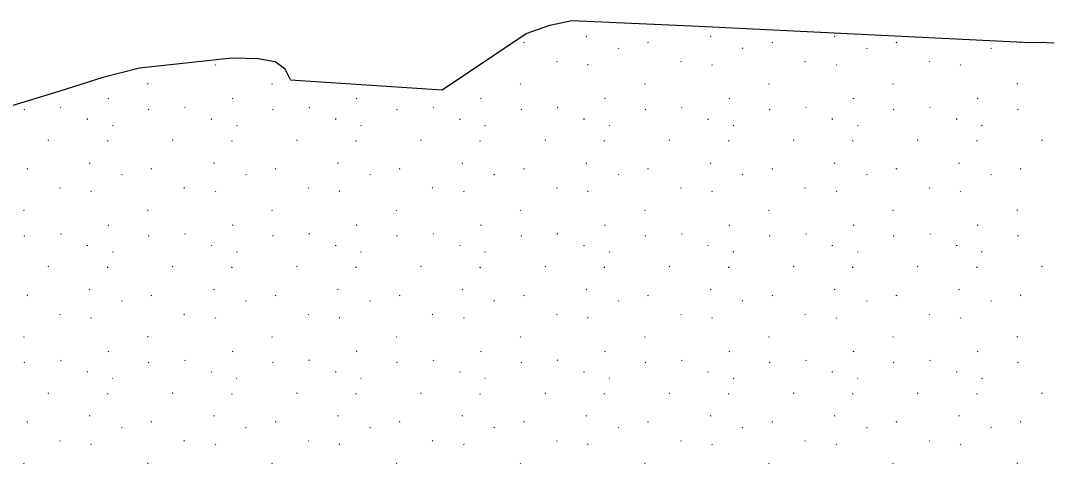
# Model space of a CAD drawing. Extents: x 419396 to 421519, y 4453567 to 4456767.
# Drawn here: x 420479.8 to 420548.6, y 4454871.2 to 4454901 of the extents above; entities that cross this region are included whole.
import ezdxf

# ---------------------------------------------------------------- set-up
doc = ezdxf.new("R2010")
doc.units = 0
doc.layers.add('ADAKENARI1000', color=7, linetype='Continuous')
doc.layers.add('Level 41', color=7, linetype='Continuous')

msp = doc.modelspace()

# ---------------------------------------------------------------- linework, layer by layer
at = {"layer": 'ADAKENARI1000'}
for p, q in [((420515.286, 4454900.666), (420516.774, 4454900.969)), ((420516.774, 4454900.969), (420525.289, 4454900.588)), ((420508.065, 4454896.315), (420513.702, 4454900.108)), ((420513.702, 4454900.108), (420515.286, 4454900.666)), ((420525.289, 4454900.588), (420547.073, 4454899.508)), ((420547.073, 4454899.508), (420562.484, 4454899.351)), ((420493.962, 4454898.435), (420487.751, 4454897.767)), ((420495.719, 4454898.397), (420493.962, 4454898.435)), ((420496.854, 4454898.201), (420495.719, 4454898.397)), ((420497.523, 4454897.702), (420496.854, 4454898.201)), ((420487.751, 4454897.767), (420485.291, 4454897.133)), ((420497.881, 4454896.988), (420497.523, 4454897.702)), ((420485.291, 4454897.133), (420482.339, 4454896.198)), ((420497.881, 4454896.988), (420508.065, 4454896.315)), ((420482.339, 4454896.198), (420465.259, 4454891.017))]:
    msp.add_line(p, q, dxfattribs=at)
at = {"layer": 'Level 41'}
for p, q in [((420513.565, 4454899.494), (420513.519, 4454899.471)), ((420517.756, 4454899.889), (420517.71, 4454899.866)), ((420521.898, 4454899.494), (420521.851, 4454899.471)), ((420526.089, 4454899.889), (420526.042, 4454899.866)), ((420530.23, 4454899.494), (420530.183, 4454899.471)), ((420534.421, 4454899.889), (420534.374, 4454899.866)), ((420538.562, 4454899.494), (420538.515, 4454899.471)), ((420546.894, 4454899.494), (420546.847, 4454899.471)), ((420519.872, 4454899.141), (420519.9, 4454899.097)), ((420528.204, 4454899.141), (420528.232, 4454899.097)), ((420536.536, 4454899.141), (420536.565, 4454899.097)), ((420544.869, 4454899.141), (420544.897, 4454899.097)), ((420492.83, 4454898.017), (420492.858, 4454897.973)), ((420515.737, 4454898.237), (420515.765, 4454898.194)), ((420517.826, 4454898.017), (420517.855, 4454897.973)), ((420524.07, 4454898.237), (420524.098, 4454898.194)), ((420526.159, 4454898.017), (420526.187, 4454897.973)), ((420532.402, 4454898.237), (420532.43, 4454898.194)), ((420534.491, 4454898.017), (420534.519, 4454897.973)), ((420540.734, 4454898.237), (420540.762, 4454898.194)), ((420542.823, 4454898.017), (420542.851, 4454897.973)), ((420488.305, 4454896.741), (420488.333, 4454896.698)), ((420496.637, 4454896.741), (420496.665, 4454896.698)), ((420513.301, 4454896.741), (420513.329, 4454896.698)), ((420521.634, 4454896.741), (420521.662, 4454896.698)), ((420529.966, 4454896.741), (420529.994, 4454896.698)), ((420538.298, 4454896.741), (420538.326, 4454896.698)), ((420546.63, 4454896.741), (420546.658, 4454896.698)), ((420485.684, 4454895.728), (420485.637, 4454895.705)), ((420494.016, 4454895.728), (420493.969, 4454895.705)), ((420502.348, 4454895.728), (420502.301, 4454895.705)), ((420510.68, 4454895.728), (420510.633, 4454895.705)), ((420519.012, 4454895.728), (420518.966, 4454895.705)), ((420527.345, 4454895.728), (420527.298, 4454895.705)), ((420535.677, 4454895.728), (420535.63, 4454895.705)), ((420544.009, 4454895.728), (420543.962, 4454895.705)), ((420480.054, 4454894.999), (420480.008, 4454894.976)), ((420482.463, 4454895.162), (420482.491, 4454895.119)), ((420488.387, 4454894.999), (420488.34, 4454894.976)), ((420490.795, 4454895.162), (420490.823, 4454895.119)), ((420496.719, 4454894.999), (420496.672, 4454894.976)), ((420499.127, 4454895.162), (420499.155, 4454895.119)), ((420505.051, 4454894.999), (420505.004, 4454894.976)), ((420507.46, 4454895.162), (420507.488, 4454895.119)), ((420513.383, 4454894.999), (420513.336, 4454894.976)), ((420515.792, 4454895.162), (420515.82, 4454895.119)), ((420521.715, 4454894.999), (420521.669, 4454894.976)), ((420524.124, 4454895.162), (420524.152, 4454895.119)), ((420530.048, 4454894.999), (420530.001, 4454894.976)), ((420532.456, 4454895.162), (420532.484, 4454895.119)), ((420538.38, 4454894.999), (420538.333, 4454894.976)), ((420540.788, 4454895.162), (420540.816, 4454895.119)), ((420546.712, 4454894.999), (420546.665, 4454894.976)), ((420484.263, 4454894.333), (420484.27, 4454894.384)), ((420485.936, 4454893.947), (420485.964, 4454893.904)), ((420492.595, 4454894.333), (420492.602, 4454894.384)), ((420494.268, 4454893.947), (420494.296, 4454893.904)), ((420500.927, 4454894.333), (420500.934, 4454894.384)), ((420502.6, 4454893.947), (420502.628, 4454893.904)), ((420509.259, 4454894.333), (420509.267, 4454894.384)), ((420510.933, 4454893.947), (420510.961, 4454893.904)), ((420517.591, 4454894.333), (420517.599, 4454894.384)), ((420519.265, 4454893.947), (420519.293, 4454893.904)), ((420525.924, 4454894.333), (420525.931, 4454894.384)), ((420527.597, 4454893.947), (420527.625, 4454893.904)), ((420534.256, 4454894.333), (420534.263, 4454894.384)), ((420535.929, 4454893.947), (420535.957, 4454893.904)), ((420542.588, 4454894.333), (420542.595, 4454894.384)), ((420544.261, 4454893.947), (420544.289, 4454893.904)), ((420481.664, 4454892.934), (420481.617, 4454892.911)), ((420485.629, 4454892.86), (420485.637, 4454892.911)), ((420489.996, 4454892.934), (420489.949, 4454892.911)), ((420493.961, 4454892.86), (420493.969, 4454892.911)), ((420498.328, 4454892.934), (420498.282, 4454892.911)), ((420502.294, 4454892.86), (420502.301, 4454892.911)), ((420506.661, 4454892.934), (420506.614, 4454892.911)), ((420510.626, 4454892.86), (420510.633, 4454892.911)), ((420514.993, 4454892.934), (420514.946, 4454892.911)), ((420518.958, 4454892.86), (420518.966, 4454892.911)), ((420523.325, 4454892.934), (420523.278, 4454892.911)), ((420527.29, 4454892.86), (420527.298, 4454892.911)), ((420531.657, 4454892.934), (420531.61, 4454892.911)), ((420535.622, 4454892.86), (420535.63, 4454892.911)), ((420539.989, 4454892.934), (420539.943, 4454892.911)), ((420543.955, 4454892.86), (420543.962, 4454892.911)), ((420548.322, 4454892.934), (420548.275, 4454892.911)), ((420484.428, 4454891.4), (420484.381, 4454891.377)), ((420492.76, 4454891.4), (420492.713, 4454891.377)), ((420501.092, 4454891.4), (420501.045, 4454891.377)), ((420509.424, 4454891.4), (420509.377, 4454891.377)), ((420517.756, 4454891.4), (420517.71, 4454891.377)), ((420526.089, 4454891.4), (420526.042, 4454891.377)), ((420534.421, 4454891.4), (420534.374, 4454891.377)), ((420542.753, 4454891.4), (420542.706, 4454891.377)), ((420480.237, 4454891.005), (420480.19, 4454890.982)), ((420486.543, 4454890.652), (420486.571, 4454890.608)), ((420488.569, 4454891.005), (420488.522, 4454890.982)), ((420494.875, 4454890.652), (420494.904, 4454890.608)), ((420496.901, 4454891.005), (420496.854, 4454890.982)), ((420503.208, 4454890.652), (420503.236, 4454890.608)), ((420505.233, 4454891.005), (420505.186, 4454890.982)), ((420511.54, 4454890.652), (420511.568, 4454890.608)), ((420513.565, 4454891.005), (420513.519, 4454890.982)), ((420519.872, 4454890.652), (420519.9, 4454890.608)), ((420521.898, 4454891.005), (420521.851, 4454890.982)), ((420528.204, 4454890.652), (420528.232, 4454890.608)), ((420530.23, 4454891.005), (420530.183, 4454890.982)), ((420536.536, 4454890.652), (420536.565, 4454890.608)), ((420538.562, 4454891.005), (420538.515, 4454890.982)), ((420544.869, 4454890.652), (420544.897, 4454890.608)), ((420546.894, 4454891.005), (420546.847, 4454890.982)), ((420482.409, 4454889.749), (420482.437, 4454889.705)), ((420484.498, 4454889.528), (420484.526, 4454889.484)), ((420490.741, 4454889.749), (420490.769, 4454889.705)), ((420492.83, 4454889.528), (420492.858, 4454889.484)), ((420499.073, 4454889.749), (420499.101, 4454889.705)), ((420501.162, 4454889.528), (420501.19, 4454889.484)), ((420507.405, 4454889.749), (420507.433, 4454889.705)), ((420509.494, 4454889.528), (420509.522, 4454889.484)), ((420515.737, 4454889.749), (420515.765, 4454889.705)), ((420517.826, 4454889.528), (420517.855, 4454889.484)), ((420524.07, 4454889.749), (420524.098, 4454889.705)), ((420526.159, 4454889.528), (420526.187, 4454889.484)), ((420532.402, 4454889.749), (420532.43, 4454889.705)), ((420534.491, 4454889.528), (420534.519, 4454889.484)), ((420540.734, 4454889.749), (420540.762, 4454889.705)), ((420542.823, 4454889.528), (420542.851, 4454889.484)), ((420479.973, 4454888.253), (420480.001, 4454888.209)), ((420488.305, 4454888.253), (420488.333, 4454888.209)), ((420496.637, 4454888.253), (420496.665, 4454888.209)), ((420504.969, 4454888.253), (420504.997, 4454888.209)), ((420513.301, 4454888.253), (420513.329, 4454888.209)), ((420521.634, 4454888.253), (420521.662, 4454888.209)), ((420529.966, 4454888.253), (420529.994, 4454888.209)), ((420538.298, 4454888.253), (420538.326, 4454888.209)), ((420546.63, 4454888.253), (420546.658, 4454888.209)), ((420485.684, 4454887.239), (420485.637, 4454887.216)), ((420494.016, 4454887.239), (420493.969, 4454887.216)), ((420502.348, 4454887.239), (420502.301, 4454887.216)), ((420510.68, 4454887.239), (420510.633, 4454887.216)), ((420519.012, 4454887.239), (420518.966, 4454887.216)), ((420527.345, 4454887.239), (420527.298, 4454887.216)), ((420535.677, 4454887.239), (420535.63, 4454887.216)), ((420544.009, 4454887.239), (420543.962, 4454887.216)), ((420480.054, 4454886.51), (420480.008, 4454886.487)), ((420482.463, 4454886.673), (420482.491, 4454886.63)), ((420488.387, 4454886.51), (420488.34, 4454886.487)), ((420490.795, 4454886.673), (420490.823, 4454886.63)), ((420496.719, 4454886.51), (420496.672, 4454886.487)), ((420499.127, 4454886.673), (420499.155, 4454886.63)), ((420505.051, 4454886.51), (420505.004, 4454886.487)), ((420507.46, 4454886.673), (420507.488, 4454886.63)), ((420513.383, 4454886.51), (420513.336, 4454886.487)), ((420515.792, 4454886.673), (420515.82, 4454886.63)), ((420521.715, 4454886.51), (420521.669, 4454886.487)), ((420524.124, 4454886.673), (420524.152, 4454886.63)), ((420530.048, 4454886.51), (420530.001, 4454886.487)), ((420532.456, 4454886.673), (420532.484, 4454886.63)), ((420538.38, 4454886.51), (420538.333, 4454886.487)), ((420540.788, 4454886.673), (420540.816, 4454886.63)), ((420546.712, 4454886.51), (420546.665, 4454886.487)), ((420484.263, 4454885.844), (420484.27, 4454885.896)), ((420492.595, 4454885.844), (420492.602, 4454885.896)), ((420500.927, 4454885.844), (420500.934, 4454885.896)), ((420509.259, 4454885.844), (420509.267, 4454885.896)), ((420517.591, 4454885.844), (420517.599, 4454885.896)), ((420525.924, 4454885.844), (420525.931, 4454885.896)), ((420534.256, 4454885.844), (420534.263, 4454885.896)), ((420542.588, 4454885.844), (420542.595, 4454885.896)), ((420485.936, 4454885.459), (420485.964, 4454885.415)), ((420494.268, 4454885.459), (420494.296, 4454885.415)), ((420502.6, 4454885.459), (420502.628, 4454885.415)), ((420510.933, 4454885.459), (420510.961, 4454885.415)), ((420519.265, 4454885.459), (420519.293, 4454885.415)), ((420527.597, 4454885.459), (420527.625, 4454885.415)), ((420535.929, 4454885.459), (420535.957, 4454885.415)), ((420544.261, 4454885.459), (420544.289, 4454885.415)), ((420481.664, 4454884.445), (420481.617, 4454884.422)), ((420485.629, 4454884.371), (420485.637, 4454884.422)), ((420489.996, 4454884.445), (420489.949, 4454884.422)), ((420493.961, 4454884.371), (420493.969, 4454884.422)), ((420498.328, 4454884.445), (420498.282, 4454884.422)), ((420502.294, 4454884.371), (420502.301, 4454884.422)), ((420506.661, 4454884.445), (420506.614, 4454884.422)), ((420510.626, 4454884.371), (420510.633, 4454884.422)), ((420514.993, 4454884.445), (420514.946, 4454884.422)), ((420518.958, 4454884.371), (420518.966, 4454884.422)), ((420523.325, 4454884.445), (420523.278, 4454884.422)), ((420527.29, 4454884.371), (420527.298, 4454884.422)), ((420531.657, 4454884.445), (420531.61, 4454884.422)), ((420535.622, 4454884.371), (420535.63, 4454884.422)), ((420539.989, 4454884.445), (420539.943, 4454884.422)), ((420543.955, 4454884.371), (420543.962, 4454884.422)), ((420548.322, 4454884.445), (420548.275, 4454884.422)), ((420484.428, 4454882.911), (420484.381, 4454882.888)), ((420492.76, 4454882.911), (420492.713, 4454882.888)), ((420501.092, 4454882.911), (420501.045, 4454882.888)), ((420509.424, 4454882.911), (420509.377, 4454882.888)), ((420517.756, 4454882.911), (420517.71, 4454882.888)), ((420526.089, 4454882.911), (420526.042, 4454882.888)), ((420534.421, 4454882.911), (420534.374, 4454882.888)), ((420542.753, 4454882.911), (420542.706, 4454882.888)), ((420480.237, 4454882.516), (420480.19, 4454882.493)), ((420488.569, 4454882.516), (420488.522, 4454882.493)), ((420496.901, 4454882.516), (420496.854, 4454882.493)), ((420505.233, 4454882.516), (420505.186, 4454882.493)), ((420513.565, 4454882.516), (420513.519, 4454882.493)), ((420521.898, 4454882.516), (420521.851, 4454882.493)), ((420530.23, 4454882.516), (420530.183, 4454882.493)), ((420538.562, 4454882.516), (420538.515, 4454882.493)), ((420546.894, 4454882.516), (420546.847, 4454882.493)), ((420486.543, 4454882.163), (420486.571, 4454882.119)), ((420494.875, 4454882.163), (420494.904, 4454882.119)), ((420503.208, 4454882.163), (420503.236, 4454882.119)), ((420511.54, 4454882.163), (420511.568, 4454882.119)), ((420519.872, 4454882.163), (420519.9, 4454882.119)), ((420528.204, 4454882.163), (420528.232, 4454882.119)), ((420536.536, 4454882.163), (420536.565, 4454882.119)), ((420544.869, 4454882.163), (420544.897, 4454882.119)), ((420482.409, 4454881.26), (420482.437, 4454881.216)), ((420484.498, 4454881.039), (420484.526, 4454880.996)), ((420490.741, 4454881.26), (420490.769, 4454881.216)), ((420492.83, 4454881.039), (420492.858, 4454880.996)), ((420499.073, 4454881.26), (420499.101, 4454881.216)), ((420501.162, 4454881.039), (420501.19, 4454880.996)), ((420507.405, 4454881.26), (420507.433, 4454881.216)), ((420509.494, 4454881.039), (420509.522, 4454880.996)), ((420515.737, 4454881.26), (420515.765, 4454881.216)), ((420517.826, 4454881.039), (420517.855, 4454880.996)), ((420524.07, 4454881.26), (420524.098, 4454881.216)), ((420526.159, 4454881.039), (420526.187, 4454880.996)), ((420532.402, 4454881.26), (420532.43, 4454881.216)), ((420534.491, 4454881.039), (420534.519, 4454880.996)), ((420540.734, 4454881.26), (420540.762, 4454881.216)), ((420542.823, 4454881.039), (420542.851, 4454880.996)), ((420479.973, 4454879.764), (420480.001, 4454879.72)), ((420488.305, 4454879.764), (420488.333, 4454879.72)), ((420496.637, 4454879.764), (420496.665, 4454879.72)), ((420504.969, 4454879.764), (420504.997, 4454879.72)), ((420513.301, 4454879.764), (420513.329, 4454879.72)), ((420521.634, 4454879.764), (420521.662, 4454879.72)), ((420529.966, 4454879.764), (420529.994, 4454879.72)), ((420538.298, 4454879.764), (420538.326, 4454879.72)), ((420546.63, 4454879.764), (420546.658, 4454879.72)), ((420485.684, 4454878.75), (420485.637, 4454878.727)), ((420494.016, 4454878.75), (420493.969, 4454878.727)), ((420502.348, 4454878.75), (420502.301, 4454878.727)), ((420510.68, 4454878.75), (420510.633, 4454878.727)), ((420519.012, 4454878.75), (420518.966, 4454878.727)), ((420527.345, 4454878.75), (420527.298, 4454878.727)), ((420535.677, 4454878.75), (420535.63, 4454878.727)), ((420544.009, 4454878.75), (420543.962, 4454878.727)), ((420482.463, 4454878.185), (420482.491, 4454878.141)), ((420490.795, 4454878.185), (420490.823, 4454878.141)), ((420499.127, 4454878.185), (420499.155, 4454878.141)), ((420507.46, 4454878.185), (420507.488, 4454878.141)), ((420515.792, 4454878.185), (420515.82, 4454878.141)), ((420524.124, 4454878.185), (420524.152, 4454878.141)), ((420532.456, 4454878.185), (420532.484, 4454878.141)), ((420540.788, 4454878.185), (420540.816, 4454878.141)), ((420480.054, 4454878.021), (420480.008, 4454877.998)), ((420484.263, 4454877.356), (420484.27, 4454877.407)), ((420488.387, 4454878.021), (420488.34, 4454877.998)), ((420492.595, 4454877.356), (420492.602, 4454877.407)), ((420496.719, 4454878.021), (420496.672, 4454877.998)), ((420500.927, 4454877.356), (420500.934, 4454877.407)), ((420505.051, 4454878.021), (420505.004, 4454877.998)), ((420509.259, 4454877.356), (420509.267, 4454877.407)), ((420513.383, 4454878.021), (420513.336, 4454877.998)), ((420517.591, 4454877.356), (420517.599, 4454877.407)), ((420521.715, 4454878.021), (420521.669, 4454877.998)), ((420525.924, 4454877.356), (420525.931, 4454877.407)), ((420530.048, 4454878.021), (420530.001, 4454877.998)), ((420534.256, 4454877.356), (420534.263, 4454877.407)), ((420538.38, 4454878.021), (420538.333, 4454877.998)), ((420542.588, 4454877.356), (420542.595, 4454877.407)), ((420546.712, 4454878.021), (420546.665, 4454877.998)), ((420485.936, 4454876.97), (420485.964, 4454876.926)), ((420494.268, 4454876.97), (420494.296, 4454876.926)), ((420502.6, 4454876.97), (420502.628, 4454876.926)), ((420510.933, 4454876.97), (420510.961, 4454876.926)), ((420519.265, 4454876.97), (420519.293, 4454876.926)), ((420527.597, 4454876.97), (420527.625, 4454876.926)), ((420535.929, 4454876.97), (420535.957, 4454876.926)), ((420544.261, 4454876.97), (420544.289, 4454876.926)), ((420481.664, 4454875.956), (420481.617, 4454875.933)), ((420485.629, 4454875.882), (420485.637, 4454875.933)), ((420489.996, 4454875.956), (420489.949, 4454875.933)), ((420493.961, 4454875.882), (420493.969, 4454875.933)), ((420498.328, 4454875.956), (420498.282, 4454875.933)), ((420502.294, 4454875.882), (420502.301, 4454875.933)), ((420506.661, 4454875.956), (420506.614, 4454875.933)), ((420510.626, 4454875.882), (420510.633, 4454875.933)), ((420514.993, 4454875.956), (420514.946, 4454875.933)), ((420518.958, 4454875.882), (420518.966, 4454875.933)), ((420523.325, 4454875.956), (420523.278, 4454875.933)), ((420527.29, 4454875.882), (420527.298, 4454875.933)), ((420531.657, 4454875.956), (420531.61, 4454875.933)), ((420535.622, 4454875.882), (420535.63, 4454875.933)), ((420539.989, 4454875.956), (420539.943, 4454875.933)), ((420543.955, 4454875.882), (420543.962, 4454875.933)), ((420548.322, 4454875.956), (420548.275, 4454875.933)), ((420480.237, 4454874.027), (420480.19, 4454874.004)), ((420484.428, 4454874.422), (420484.381, 4454874.399)), ((420488.569, 4454874.027), (420488.522, 4454874.004)), ((420492.76, 4454874.422), (420492.713, 4454874.399)), ((420496.901, 4454874.027), (420496.854, 4454874.004)), ((420501.092, 4454874.422), (420501.045, 4454874.399)), ((420505.233, 4454874.027), (420505.186, 4454874.004)), ((420509.424, 4454874.422), (420509.377, 4454874.399)), ((420513.565, 4454874.027), (420513.519, 4454874.004)), ((420517.756, 4454874.422), (420517.71, 4454874.399)), ((420521.898, 4454874.027), (420521.851, 4454874.004)), ((420526.089, 4454874.422), (420526.042, 4454874.399)), ((420530.23, 4454874.027), (420530.183, 4454874.004)), ((420534.421, 4454874.422), (420534.374, 4454874.399)), ((420538.562, 4454874.027), (420538.515, 4454874.004)), ((420542.753, 4454874.422), (420542.706, 4454874.399)), ((420546.894, 4454874.027), (420546.847, 4454874.004)), ((420486.543, 4454873.674), (420486.571, 4454873.631)), ((420494.875, 4454873.674), (420494.904, 4454873.631)), ((420503.208, 4454873.674), (420503.236, 4454873.631)), ((420511.54, 4454873.674), (420511.568, 4454873.631)), ((420519.872, 4454873.674), (420519.9, 4454873.631)), ((420528.204, 4454873.674), (420528.232, 4454873.631)), ((420536.536, 4454873.674), (420536.565, 4454873.631)), ((420544.869, 4454873.674), (420544.897, 4454873.631)), ((420482.409, 4454872.771), (420482.437, 4454872.727)), ((420484.498, 4454872.551), (420484.526, 4454872.507)), ((420490.741, 4454872.771), (420490.769, 4454872.727)), ((420492.83, 4454872.551), (420492.858, 4454872.507)), ((420499.073, 4454872.771), (420499.101, 4454872.727)), ((420501.162, 4454872.551), (420501.19, 4454872.507)), ((420507.405, 4454872.771), (420507.433, 4454872.727)), ((420509.494, 4454872.551), (420509.522, 4454872.507)), ((420515.737, 4454872.771), (420515.765, 4454872.727)), ((420517.826, 4454872.551), (420517.855, 4454872.507)), ((420524.07, 4454872.771), (420524.098, 4454872.727)), ((420526.159, 4454872.551), (420526.187, 4454872.507)), ((420532.402, 4454872.771), (420532.43, 4454872.727)), ((420534.491, 4454872.551), (420534.519, 4454872.507)), ((420540.734, 4454872.771), (420540.762, 4454872.727)), ((420542.823, 4454872.551), (420542.851, 4454872.507)), ((420479.973, 4454871.275), (420480.001, 4454871.231)), ((420488.305, 4454871.275), (420488.333, 4454871.231)), ((420496.637, 4454871.275), (420496.665, 4454871.231)), ((420504.969, 4454871.275), (420504.997, 4454871.231)), ((420513.301, 4454871.275), (420513.329, 4454871.231)), ((420521.634, 4454871.275), (420521.662, 4454871.231)), ((420529.966, 4454871.275), (420529.994, 4454871.231)), ((420538.298, 4454871.275), (420538.326, 4454871.231)), ((420546.63, 4454871.275), (420546.658, 4454871.231))]:
    msp.add_line(p, q, dxfattribs=at)

doc.saveas('drawing.dxf')
